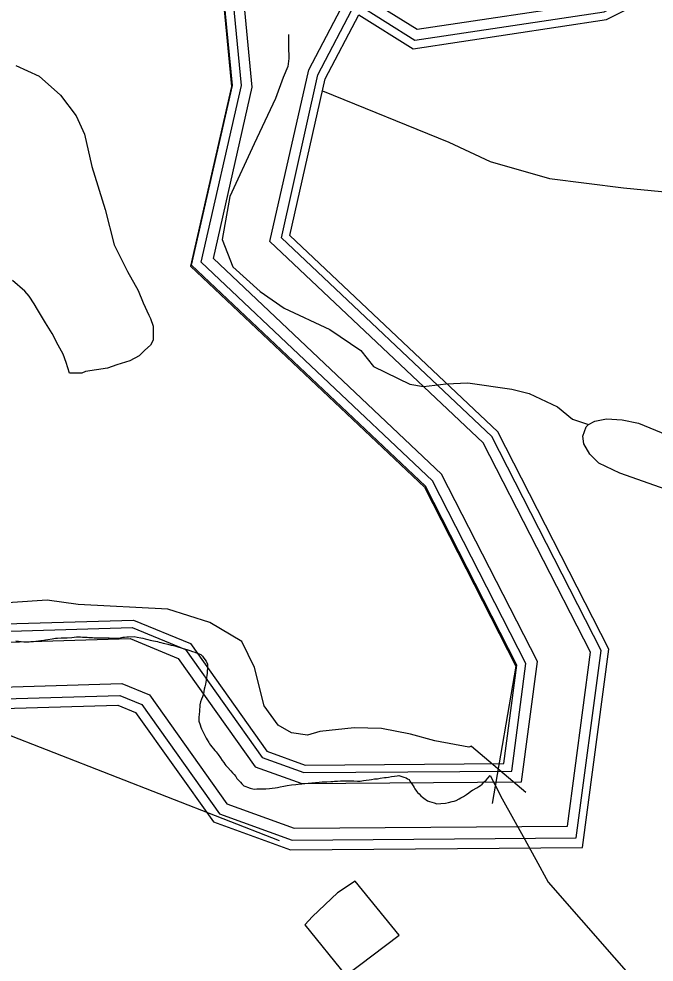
# Model space of a CAD drawing. Extents: x 2260773 to 2342389, y 552869 to 618546.
# Drawn here: x 2294112 to 2295231, y 603002 to 604662 of the extents above; entities that cross this region are included whole.
import ezdxf

# ---------------------------------------------------------------- set-up
doc = ezdxf.new("R2010")
doc.units = 0
for name, color, linetype in [('Exist Boundary Political City Limit New', 7, 'Continuous'), ('Exist Boundary Political Urban Extension UEB', 7, 'Continuous'), ('Exist Hydrographic Buffer Line', 7, 'Continuous'), ('Exist Hydrographic Misc Water Feature', 7, 'Continuous'), ('Exist Hydrographic River Shore', 7, 'Continuous'), ('Exist Road Non-System Type 51', 7, 'Continuous'), ('Exist Utilities Electrical Transmission Line', 7, 'Continuous'), ('Map Preparation Boundary City Limit Buffer Line', 7, 'Continuous')]:
    doc.layers.add(name, color=color, linetype=linetype)

msp = doc.modelspace()

# ---------------------------------------------------------------- linework, layer by layer
at = {"layer": 'Exist Boundary Political City Limit New'}
for points in [[(2294106.8, 603567.6), (2294116, 603566.6), (2294120.8, 603566.3), (2294125.2, 603566.2), (2294130, 603566.3), (2294134, 603566.5), (2294137.5, 603566.6), (2294142, 603567.2), (2294146.8, 603567.8), (2294150.5, 603568.4), (2294155.8, 603569.1), (2294158.8, 603569.4), (2294163, 603570.1), (2294170.5, 603571.4), (2294176.2, 603572.3), (2294180, 603572.8), (2294186.2, 603572.9), (2294197, 603573.1), (2294205.5, 603573.9), (2294209.5, 603574.1), (2294213.2, 603574.6), (2294216.5, 603574.7), (2294220.5, 603574.6), (2294223.8, 603574.5), (2294228.5, 603574.2), (2294232.2, 603574.1), (2294235, 603573.9), (2294238.5, 603573.6), (2294241.5, 603573.6), (2294244.5, 603573.4), (2294247.5, 603573.2), (2294252.8, 603573.1), (2294259, 603573.2), (2294263.2, 603573.2), (2294267.2, 603573.1), (2294271, 603572.9), (2294274, 603572.8), (2294280.2, 603572.5), (2294284.2, 603572.6), (2294290.5, 603573.4), (2294295, 603574.2), (2294298, 603574.5), (2294302.2, 603574.8), (2294305.2, 603575), (2294314.8, 603575.2), (2294320.5, 603574.1), (2294326.5, 603573.1), (2294330, 603572.5), (2294334.5, 603571.3), (2294339.2, 603570), (2294343, 603569.3), (2294346, 603568.6), (2294349.2, 603567.8), (2294352.8, 603567), (2294356, 603566.4), (2294359.2, 603565.5), (2294362.2, 603564.8), (2294365.8, 603563.9), (2294369.2, 603563.2), (2294374, 603562), (2294380, 603560.4), (2294384.2, 603559.4), (2294388.2, 603558.2), (2294391.8, 603557.1), (2294397.5, 603555.3), (2294401.5, 603554.1), (2294407.5, 603552.3), (2294413.2, 603550.6), (2294417.8, 603549.1), (2294421.8, 603547.9), (2294425.8, 603546.4), (2294429.2, 603545.1), (2294432.5, 603543.6), (2294435.2, 603540.7), (2294437.8, 603537.6), (2294441.5, 603532.1), (2294444, 603526.7), (2294444.2, 603522.4), (2294444, 603519.5), (2294443.5, 603514.2), (2294443.5, 603510.4), (2294443, 603507.4), (2294442.2, 603502.8), (2294441.5, 603498.8), (2294440.5, 603491.6), (2294439.2, 603486.9), (2294438.2, 603482.6), (2294437.5, 603478.5), (2294436.8, 603474.7), (2294435, 603469.1), (2294433.5, 603465.2), (2294431.8, 603460.4)], [(2294431.8, 603460.4), (2294430.8, 603455.3), (2294430.5, 603451.2), (2294430, 603447.3), (2294429.8, 603443.9), (2294429.2, 603438.4), (2294429, 603433.6), (2294428.8, 603429.4), (2294428.8, 603426.4), (2294431, 603419.8), (2294432.5, 603415.9), (2294433.5, 603413.1), (2294434.8, 603410.4), (2294437.5, 603404.5), (2294440, 603400), (2294441.8, 603396.7), (2294443.5, 603393.7), (2294446.2, 603388.8), (2294447.8, 603386.5), (2294449.5, 603384.1), (2294451.5, 603381.1), (2294454.5, 603377.6), (2294457.2, 603374.7), (2294459.2, 603372.2), (2294462.8, 603367.6), (2294466.8, 603362.1), (2294470.2, 603357.2), (2294473, 603353.8), (2294474.8, 603350.9), (2294476.5, 603348.6), (2294479.2, 603345.6), (2294485, 603339.1), (2294488.2, 603335.6), (2294491, 603332.3), (2294493.8, 603328.9), (2294496, 603325.7), (2294499.5, 603322), (2294502, 603319.2), (2294504.8, 603316.4), (2294508.2, 603312.9), (2294511.5, 603311.6), (2294514.8, 603310.5), (2294519.2, 603308.8), (2294524, 603307.6), (2294527.2, 603306.9), (2294530.8, 603307.1), (2294534.2, 603307.1), (2294540, 603307.3), (2294546.8, 603307.4), (2294553, 603308.2), (2294558, 603308.6), (2294563, 603309.3), (2294567.2, 603309.9), (2294572, 603310.8), (2294578.5, 603312.2), (2294584.2, 603313.4), (2294592, 603314.3), (2294599.8, 603315.2), (2294604, 603315.7), (2294610.2, 603316.2), (2294621.5, 603317.4), (2294627.8, 603317.9), (2294634, 603318.5), (2294640.8, 603319), (2294646.2, 603319.4), (2294650, 603319.6), (2294654.5, 603319.6), (2294661.2, 603320.1), (2294664.8, 603320.5), (2294668, 603320.9), (2294673, 603320.9), (2294678, 603321.4), (2294683, 603321.4), (2294688, 603321.6), (2294693.5, 603321.3), (2294697, 603321.3), (2294702, 603321.2), (2294708.5, 603321.1), (2294713.2, 603321.1), (2294718.8, 603321.8), (2294723.2, 603322.6), (2294728.5, 603323.2), (2294733, 603323.9), (2294738.2, 603324.9), (2294743.5, 603325.2), (2294748.2, 603325.9), (2294755.5, 603327.1), (2294758.8, 603327.3), (2294762.8, 603327.9), (2294768.2, 603329), (2294773.2, 603329.6), (2294777.8, 603330.2), (2294781, 603330.6), (2294784.8, 603329.6), (2294789.8, 603327.9), (2294793.8, 603326.5), (2294796.5, 603325.2), (2294799, 603323.8), (2294800.5, 603321.1), (2294802.2, 603318.3)], [(2294809.2, 603307.2), (2294812, 603303.4), (2294814, 603300.9), (2294816.8, 603298.4), (2294819.5, 603295.3), (2294822.8, 603292.8), (2294825.2, 603290.8), (2294831.2, 603286.4), (2294835.2, 603284.9), (2294839, 603283.8), (2294843.5, 603282.5), (2294848, 603281.1), (2294855, 603281.4), (2294863, 603282.1), (2294868.5, 603283.1), (2294874.8, 603284.8), (2294878.2, 603285.6), (2294882.2, 603287.1), (2294887, 603289.8), (2294890.2, 603291.8), (2294894.8, 603294.1), (2294900, 603297.6), (2294904, 603300.4), (2294908, 603303.3), (2294910.8, 603305.1), (2294918.2, 603309.4), (2294922, 603311.5), (2294925, 603313.4), (2294927.5, 603315.6), (2294931.2, 603319.4), (2294934.5, 603322.9), (2294937.8, 603326.3), (2294941.8, 603331.1), (2294950, 603314.7), (2294963, 603290), (2295000, 603223.4), (2295022.2, 603183.2), (2295044.2, 603143.3), (2295218.2, 602944.2)], [(2294802.2, 603318.3), (2294804, 603316.1), (2294806, 603312.8), (2294807.8, 603309.7), (2294809.2, 603307.2)]]:
    msp.add_lwpolyline(points, dxfattribs=at)
at = {"layer": 'Exist Boundary Political Urban Extension UEB'}
msp.add_lwpolyline([(2294459.3, 604826.4), (2294486.4, 604543.7), (2294414.4, 604227.1), (2294826.4, 603838.4), (2294987.3, 603523.5), (2294945.3, 603281.6)], dxfattribs=at)
at = {"layer": 'Exist Hydrographic Buffer Line'}
for points in [[(2294503.9, 604545.5), (2294477.2, 604824.3), (2294547.1, 604937.5), (2294778.7, 605139.9), (2294848.6, 605273.6), (2294933.1, 605274.7), (2294997.6, 605220.5), (2294976.4, 605102.2), (2294734.8, 604938.8), (2294736, 604839.6), (2294840.4, 604774.2), (2295098.7, 604813), (2295569.4, 605048.7), (2296169.2, 605030), (2296299.3, 605092.7), (2296372.3, 605167.4), (2296362.4, 605311.7), (2296177.8, 605502), (2296176.9, 605587.7), (2296201.3, 605613.8), (2296298.6, 605620.6)], [(2294523, 604542.5), (2294496.4, 604819.8), (2294561.6, 604925.3), (2294793.6, 605128), (2294860.1, 605255), (2294926.4, 605255.8), (2294977.2, 605213.2), (2294959.4, 605113.3), (2294715.9, 604948.7), (2294717.4, 604829.1), (2294836.4, 604754.6), (2295104.4, 604794.9), (2295573.5, 605029.9), (2296173.2, 605011.2), (2296310.4, 605077.3), (2296391.6, 605160.3), (2296380.6, 605319.8), (2296196.5, 605509.7), (2296195.7, 605580.4), (2296210, 605595.7), (2296299.9, 605601.9)], [(2294622.7, 604572.8), (2294697.8, 604716.4), (2294813.4, 604644.1), (2295136.8, 604692.7), (2295597, 604923.2), (2296195.9, 604904.5), (2296373.2, 604989.9), (2296500.5, 605120.2), (2296475, 605491.4)], [(2294638.6, 604563.9), (2294704.9, 604690.5), (2294809.4, 604625.1), (2295142.4, 604675.1), (2295601.1, 604904.8), (2296199.8, 604886.1), (2296384, 604974.9), (2296519.2, 605113.3), (2296494.4, 605474.7)], [(2295077.8, 603241.7), (2295118.3, 603547.6), (2294929.7, 603916.5), (2294554.1, 604270.9), (2294622.7, 604572.8)], [(2295093.4, 603220.9), (2295137.1, 603550.8), (2294944.5, 603927.6), (2294574.2, 604277), (2294638.6, 604563.9)], [(2294979.9, 603338.7), (2295004.9, 603528.1), (2294840.5, 603849.6), (2294433.1, 604234.1), (2294503.9, 604545.5)], [(2294996.8, 603319.5), (2295024.9, 603531.5), (2294856.2, 603861.4), (2294454.4, 604240.6), (2294523, 604542.5)], [(2292053.6, 603982.4), (2292424.9, 604080.1), (2292547.8, 604175.3), (2292630.8, 604182.6), (2292679.4, 604154.6), (2292673.5, 603908.2), (2292731.9, 603841.7), (2292826.9, 603861.9), (2293070.5, 604067.5), (2293176.6, 604267.3), (2293550.4, 604465.6), (2293659.3, 604451.2), (2293691.9, 604424.4), (2293662.8, 604141.4), (2293622.5, 603996.7), (2293641, 603794), (2293738.2, 603637.7), (2293920.9, 603579.5), (2294311.4, 603591.2), (2294405.3, 603552.4), (2294540.4, 603362.5), (2294613.6, 603335.9), (2294979.9, 603338.7)], [(2292068.7, 603966.4), (2292433.7, 604062.4), (2292555.2, 604156.5), (2292626.4, 604162.7), (2292659.8, 604143.6), (2292654, 603901.1), (2292724.9, 603820.4), (2292835.6, 603844), (2293085.8, 604055.1), (2293190.9, 604253), (2293554, 604445.5), (2293651.3, 604432.7), (2293671.6, 604416.1), (2293643.7, 604145.1), (2293602.8, 603998.5), (2293622.1, 603787.6), (2293725.5, 603621.4), (2293918.2, 603560), (2294307.8, 603571.7), (2294392.7, 603536.6), (2294528.1, 603346.3), (2294610.2, 603316.5), (2294996.8, 603319.5)], [(2292127.9, 603903.4), (2292469.1, 603990.8), (2292579.8, 604076.4), (2292574.9, 603872.4), (2292696.3, 603734.1), (2292871.2, 603771.5), (2293147.9, 604005), (2293248.8, 604195), (2293588.6, 604375.2), (2293566.4, 604159.7), (2293523.5, 604005.6), (2293545.8, 603762), (2293674.2, 603555.5), (2293907.2, 603481.3), (2294293.4, 603492.9), (2294341.9, 603472.8), (2294478.4, 603281), (2294596.8, 603238.1), (2295077.8, 603241.7)], [(2292149.5, 603887.4), (2292478.5, 603971.6), (2292557.8, 604033), (2292553.8, 603864.7), (2292688.7, 603711.1), (2292880.7, 603752.1), (2293164.5, 603991.6), (2293264.3, 604179.5), (2293563.8, 604338.3), (2293545.8, 604163.6), (2293502.3, 604007.6), (2293525.4, 603755.2), (2293660.5, 603537.9), (2293904.2, 603460.3), (2294289.5, 603471.8), (2294328.4, 603455.7), (2294465.2, 603263.5), (2294593.2, 603217.1), (2295093.4, 603220.9)]]:
    msp.add_lwpolyline(points, dxfattribs=at)
at = {"layer": 'Exist Hydrographic Misc Water Feature'}
msp.add_line((2294908.9, 603382.5), (2295004.6, 603301.6), dxfattribs=at)
for points in [[(2294586.5, 604634.7), (2294586.9, 604614.7), (2294587.2, 604592.8), (2294585.3, 604578.9), (2294577.3, 604559), (2294563.6, 604522.6), (2294526.5, 604442.6), (2294483.4, 604350.1), (2294469.9, 604273.9), (2294488.7, 604226.1), (2294536.7, 604182.7), (2294578.9, 604153.2), (2294659.5, 604115.9), (2294714.1, 604078.6), (2294736.2, 604050.5)], [(2294646.7, 604535.9), (2294868.9, 604445.5), (2294941.9, 604411.3), (2295046.5, 604381.8), (2295176.7, 604365), (2295340.9, 604349.1), (2295457.6, 604319.9), (2295582.7, 604275), (2295708.2, 604210), (2295838.2, 604127.1), (2296305.5, 603738.1), (2296595.6, 603472.8)], [(2294736.2, 604050.5), (2294800.2, 604019.4), (2294824.4, 604015.7), (2294864.2, 604019.9), (2294902.3, 604022.2), (2294980.2, 604010.8), (2295010.4, 604003.1), (2295060.6, 603979.7), (2295086.7, 603957.9), (2295115, 603948.4)], [(2295115, 603948.4), (2295126.4, 603954.4), (2295146.7, 603958.6), (2295174.4, 603956.9), (2295202.9, 603951), (2295282.7, 603917.9), (2295343, 603884.4), (2295385.4, 603861), (2295419.5, 603833.2), (2295472, 603775.8), (2295522.8, 603710.2), (2295573.2, 603666.9), (2295599.7, 603649.1), (2295611.4, 603635.2), (2295613.6, 603615.4), (2295611.8, 603599.1), (2295605.9, 603583.3)], [(2295605.9, 603583.3), (2295601.7, 603577), (2295566.5, 603548.7), (2295558.5, 603546.7), (2295546.2, 603544.5), (2295528.1, 603546.4), (2295506.6, 603554), (2295490, 603562.2), (2295474.4, 603578), (2295453.5, 603631.8), (2295444.9, 603671.6), (2295436.9, 603697.6), (2295420.7, 603725.2), (2295408.2, 603747.3), (2295394.4, 603761.1), (2295340.1, 603792.4), (2295291.9, 603819.9), (2295169.9, 603862.7), (2295133.2, 603880.4), (2295117.2, 603896.2), (2295107, 603914.3), (2295105.1, 603928), (2295110.9, 603944.2), (2295115, 603948.4)], [(2294908.9, 603382.5), (2294904.4, 603380.8), (2294844.1, 603391.8), (2294801.8, 603403.5), (2294750.4, 603413.3), (2294702.2, 603414.9), (2294641.9, 603408.1), (2294620.2, 603402), (2294591.9, 603405.9), (2294568.3, 603419.2), (2294544.1, 603453.3), (2294526.9, 603521.1), (2294504.7, 603566.7), (2294448.3, 603600.3), (2294374.3, 603623.6), (2294216.4, 603632), (2294161.9, 603639.3), (2294030.4, 603630.4)], [(2294687.8, 602978.6), (2294781.3, 603049.7), (2294704.4, 603144.8), (2294673.1, 603124.4), (2294629, 603082.4), (2294615.7, 603068.2), (2294687.8, 602978.6)]]:
    msp.add_lwpolyline(points, dxfattribs=at)
at = {"layer": 'Exist Hydrographic River Shore'}
for points in [[(2294487.9, 604545.5), (2294460.8, 604828.1), (2294534.9, 604947.9), (2294766, 605149.9), (2294839, 605289.4), (2294938.8, 605290.6), (2295014.9, 605226.8), (2294990.9, 605092.8), (2294750.8, 604930.5), (2294751.8, 604848.4), (2294843.9, 604790.8), (2295093.8, 604828.4), (2295565.9, 605064.8), (2296165.8, 605046.1), (2296289.9, 605105.8), (2296355.9, 605173.4), (2296346.9, 605304.8), (2296162, 605495.5), (2296160.9, 605593.9), (2296193.9, 605629.3), (2296297.5, 605636.5)], [(2294651.5, 604557.2), (2294710.5, 604669.8), (2294806.3, 604609.9), (2295146.8, 604661.1), (2295604.3, 604890.1), (2296202.9, 604871.5), (2296392.6, 604962.9), (2296534.2, 605107.8), (2296509.9, 605462.2)], [(2295104.6, 603204.1), (2295150.9, 603553.2), (2294955.3, 603935.7), (2294588.9, 604281.5), (2294651.5, 604557.2)], [(2294965.9, 603351.9), (2294988.8, 603525.3), (2294827.9, 603840.1), (2294415.9, 604228.9), (2294487.9, 604545.5)], [(2292036.9, 603991.8), (2292418.9, 604092.3), (2292542.8, 604188.2), (2292633.8, 604196.2), (2292692.9, 604162.2), (2292686.9, 603913), (2292736.8, 603856.3), (2292820.8, 603874.2), (2293059.9, 604076), (2293166.8, 604277.2), (2293547.9, 604479.3), (2293664.8, 604463.9), (2293705.8, 604430.2), (2293675.9, 604139), (2293635.9, 603995.5), (2293654, 603798.3), (2293746.8, 603648.9), (2293922.8, 603592.9), (2294313.8, 603604.5), (2294413.9, 603563.2), (2294548.8, 603373.5), (2294615.9, 603349.2), (2294965.9, 603351.9)], [(2292170.6, 603875.2), (2292486.1, 603956), (2292540, 603997.7), (2292536.7, 603858.5), (2292682.5, 603692.5), (2292888.4, 603736.4), (2293177.9, 603980.8), (2293276.8, 604167), (2293543.6, 604308.5), (2293529.1, 604166.8), (2293485.1, 604009.1), (2293508.9, 603749.6), (2293649.4, 603523.7), (2293901.8, 603443.3), (2294286.4, 603454.8), (2294317.4, 603441.9), (2294454.4, 603249.4), (2294590.3, 603200.2), (2295104.6, 603204.1)]]:
    msp.add_lwpolyline(points, dxfattribs=at)
at = {"layer": 'Exist Road Non-System Type 51'}
msp.add_lwpolyline([(2294106.7, 604580.4), (2294147.5, 604561.5), (2294185.3, 604528), (2294212.9, 604491.6), (2294227.5, 604459.6), (2294240.6, 604402.8), (2294263.9, 604327.1), (2294279.9, 604264.5), (2294303.2, 604217.9), (2294322.1, 604184.4), (2294330.8, 604162.6), (2294341, 604140.8), (2294343.9, 604134.9), (2294348.3, 604121.8), (2294348.3, 604111.7), (2294348.3, 604097.1), (2294343.9, 604088.4), (2294333.7, 604079.6), (2294323.5, 604069.4), (2294307.5, 604060.7), (2294284.2, 604053.4), (2294268.2, 604047.6), (2294229, 604041.8), (2294223.1, 604038.9), (2294201.3, 604038.9), (2294195.5, 604057.8), (2294189.7, 604072.3), (2294180.9, 604088.4), (2294170.8, 604108.7), (2294159.1, 604127.7), (2294144.6, 604151), (2294138.7, 604161.2), (2294130, 604174.3), (2294122.7, 604183), (2294100.9, 604201.9)], dxfattribs=at)
at = {"layer": 'Exist Utilities Electrical Transmission Line'}
msp.add_line((2293607.3, 603591.4), (2294570.2, 603216.7), dxfattribs=at)
at = {"layer": 'Map Preparation Boundary City Limit Buffer Line'}
for points in [[(2294106.8, 603567.6), (2294116, 603566.6), (2294120.8, 603566.3), (2294125.2, 603566.2), (2294130, 603566.3), (2294134, 603566.5), (2294137.5, 603566.6), (2294142, 603567.2), (2294146.8, 603567.8), (2294150.5, 603568.4), (2294155.8, 603569.1), (2294158.8, 603569.4), (2294163, 603570.1), (2294170.5, 603571.4), (2294176.2, 603572.3), (2294180, 603572.8), (2294186.2, 603572.9), (2294197, 603573.1), (2294205.5, 603573.9), (2294209.5, 603574.1), (2294213.2, 603574.6), (2294216.5, 603574.7), (2294220.5, 603574.6), (2294223.8, 603574.5), (2294228.5, 603574.2), (2294232.2, 603574.1), (2294235, 603573.9), (2294238.5, 603573.6), (2294241.5, 603573.6), (2294244.5, 603573.4), (2294247.5, 603573.2), (2294252.8, 603573.1), (2294259, 603573.2), (2294263.2, 603573.2), (2294267.2, 603573.1), (2294271, 603572.9), (2294274, 603572.8), (2294280.2, 603572.5), (2294284.2, 603572.6), (2294290.5, 603573.4), (2294295, 603574.2), (2294298, 603574.5), (2294302.2, 603574.8), (2294305.2, 603575), (2294314.8, 603575.2), (2294320.5, 603574.1), (2294326.5, 603573.1), (2294330, 603572.5), (2294334.5, 603571.3), (2294339.2, 603570), (2294343, 603569.3), (2294346, 603568.6), (2294349.2, 603567.8), (2294352.8, 603567), (2294356, 603566.4), (2294359.2, 603565.5), (2294362.2, 603564.8), (2294365.8, 603563.9), (2294369.2, 603563.2), (2294374, 603562), (2294380, 603560.4), (2294384.2, 603559.4), (2294388.2, 603558.2), (2294391.8, 603557.1), (2294397.5, 603555.3), (2294401.5, 603554.1), (2294407.5, 603552.3), (2294413.2, 603550.6), (2294417.8, 603549.1), (2294421.8, 603547.9), (2294425.8, 603546.4), (2294429.2, 603545.1), (2294432.5, 603543.6), (2294435.2, 603540.7), (2294437.8, 603537.6), (2294441.5, 603532.1), (2294444, 603526.7), (2294444.2, 603522.4), (2294444, 603519.5), (2294443.5, 603514.2), (2294443.5, 603510.4), (2294443, 603507.4), (2294442.2, 603502.8), (2294441.5, 603498.8), (2294440.5, 603491.6), (2294439.2, 603486.9), (2294438.2, 603482.6), (2294437.5, 603478.5), (2294436.8, 603474.7), (2294435, 603469.1), (2294433.5, 603465.2), (2294431.8, 603460.4)], [(2294431.8, 603460.4), (2294430.8, 603455.3), (2294430.5, 603451.2), (2294430, 603447.3), (2294429.8, 603443.9), (2294429.2, 603438.4), (2294429, 603433.6), (2294428.8, 603429.4), (2294428.8, 603426.4), (2294431, 603419.8), (2294432.5, 603415.9), (2294433.5, 603413.1), (2294434.8, 603410.4), (2294437.5, 603404.5), (2294440, 603400), (2294441.8, 603396.7), (2294443.5, 603393.7), (2294446.2, 603388.8), (2294447.8, 603386.5), (2294449.5, 603384.1), (2294451.5, 603381.1), (2294454.5, 603377.6), (2294457.2, 603374.7), (2294459.2, 603372.2), (2294462.8, 603367.6), (2294466.8, 603362.1), (2294470.2, 603357.2), (2294473, 603353.8), (2294474.8, 603350.9), (2294476.5, 603348.6), (2294479.2, 603345.6), (2294485, 603339.1), (2294488.2, 603335.6), (2294491, 603332.3), (2294493.8, 603328.9), (2294496, 603325.7), (2294499.5, 603322), (2294502, 603319.2), (2294504.8, 603316.4), (2294508.2, 603312.9), (2294511.5, 603311.6), (2294514.8, 603310.5), (2294519.2, 603308.8), (2294524, 603307.6), (2294527.2, 603306.9), (2294530.8, 603307.1), (2294534.2, 603307.1), (2294540, 603307.3), (2294546.8, 603307.4), (2294553, 603308.2), (2294558, 603308.6), (2294563, 603309.3), (2294567.2, 603309.9), (2294572, 603310.8), (2294578.5, 603312.2), (2294584.2, 603313.4), (2294592, 603314.3), (2294599.8, 603315.2), (2294604, 603315.7), (2294610.2, 603316.2), (2294621.5, 603317.4), (2294627.8, 603317.9), (2294634, 603318.5), (2294640.8, 603319), (2294646.2, 603319.4), (2294650, 603319.6), (2294654.5, 603319.6), (2294661.2, 603320.1), (2294664.8, 603320.5), (2294668, 603320.9), (2294673, 603320.9), (2294678, 603321.4), (2294683, 603321.4), (2294688, 603321.6), (2294693.5, 603321.3), (2294697, 603321.3), (2294702, 603321.2), (2294708.5, 603321.1), (2294713.2, 603321.1), (2294718.8, 603321.8), (2294723.2, 603322.6), (2294728.5, 603323.2), (2294733, 603323.9), (2294738.2, 603324.9), (2294743.5, 603325.2), (2294748.2, 603325.9), (2294755.5, 603327.1), (2294758.8, 603327.3), (2294762.8, 603327.9), (2294768.2, 603329), (2294773.2, 603329.6), (2294777.8, 603330.2), (2294781, 603330.6), (2294784.8, 603329.6), (2294789.8, 603327.9), (2294793.8, 603326.5), (2294796.5, 603325.2), (2294799, 603323.8), (2294800.5, 603321.1), (2294802.2, 603318.3)], [(2294809.2, 603307.2), (2294812, 603303.4), (2294814, 603300.9), (2294816.8, 603298.4), (2294819.5, 603295.3), (2294822.8, 603292.8), (2294825.2, 603290.8), (2294831.2, 603286.4), (2294835.2, 603284.9), (2294839, 603283.8), (2294843.5, 603282.5), (2294848, 603281.1), (2294855, 603281.4), (2294863, 603282.1), (2294868.5, 603283.1), (2294874.8, 603284.8), (2294878.2, 603285.6), (2294882.2, 603287.1), (2294887, 603289.8), (2294890.2, 603291.8), (2294894.8, 603294.1), (2294900, 603297.6), (2294904, 603300.4), (2294908, 603303.3), (2294910.8, 603305.1), (2294918.2, 603309.4), (2294922, 603311.5), (2294925, 603313.4), (2294927.5, 603315.6), (2294931.2, 603319.4), (2294934.5, 603322.9), (2294937.8, 603326.3), (2294941.8, 603331.1), (2294950, 603314.7), (2294963, 603290), (2295000, 603223.4), (2295022.2, 603183.2), (2295044.2, 603143.3), (2295218.2, 602944.2)], [(2294802.2, 603318.3), (2294804, 603316.1), (2294806, 603312.8), (2294807.8, 603309.7), (2294809.2, 603307.2)]]:
    msp.add_lwpolyline(points, dxfattribs=at)

doc.saveas('drawing.dxf')
